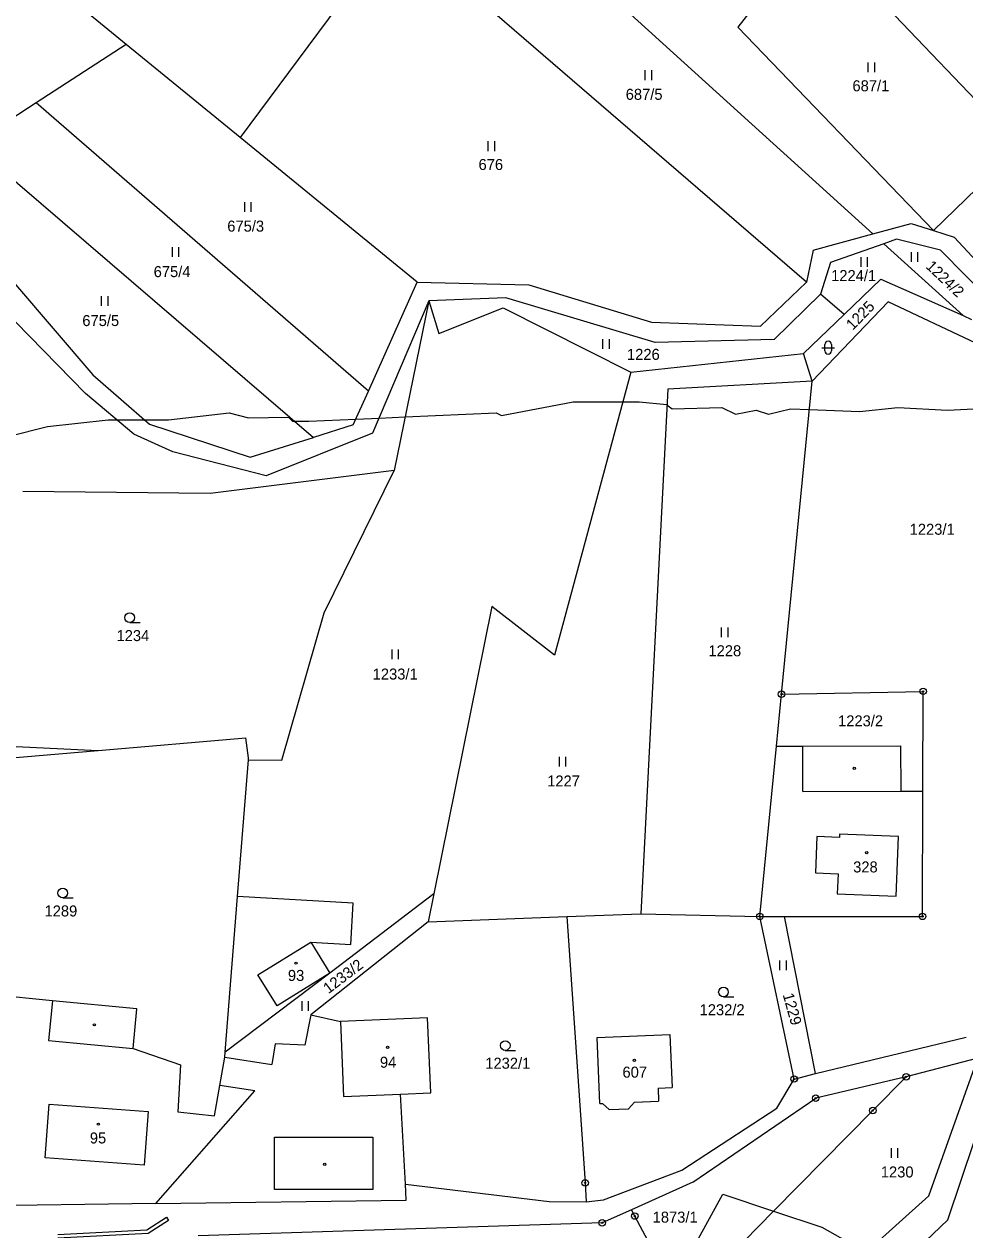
# Model space of a CAD drawing. Extents: x -445050 to -440454, y -1134563 to -1129741.
# Drawn here: x -441506 to -441360.7, y -1132208.8 to -1132022.5 of the extents above; entities that cross this region are included whole.
import ezdxf

# ---------------------------------------------------------------- set-up
doc = ezdxf.new("R2010")
doc.units = 0
for name, color, linetype in [('Vrstva 1', 7, 'Continuous'), ('Vrstva 18', 7, 'Continuous'), ('Vrstva 19', 7, 'Continuous'), ('Vrstva 24', 7, 'Continuous'), ('Vrstva 25', 7, 'Continuous'), ('Vrstva 3', 7, 'Continuous'), ('Vrstva 30', 7, 'Continuous'), ('Vrstva 37', 7, 'Continuous'), ('Vrstva 4', 7, 'Continuous'), ('Vrstva 52', 7, 'Continuous')]:
    doc.layers.add(name, color=color, linetype=linetype)

msp = doc.modelspace()

# ---------------------------------------------------------------- linework, layer by layer
at = {"layer": 'Vrstva 1'}
for points in [[(-441448.56, -1132007.66), (-441472.64, -1132040.05)], [(-441385.13, -1132062.41), (-441448.56, -1132007.66)], [(-441384.04, -1132008.03), (-441395.73, -1132023)], [(-441352.15, -1132041.44), (-441384.04, -1132008.03)], [(-441490.22, -1132025.67), (-441505.8, -1132012.93)], [(-441414.48, -1132019.05), (-441374.88, -1132054.94)], [(-441395.73, -1132023), (-441365.54, -1132054.44)], [(-441490.22, -1132025.67), (-441504.11, -1132034.68)], [(-441472.64, -1132040.05), (-441490.22, -1132025.67)], [(-441504.11, -1132034.68), (-441514.02, -1132041.11)], [(-441452.82, -1132079.24), (-441504.11, -1132034.68)], [(-441445.29, -1132062.42), (-441472.64, -1132040.05)], [(-441514.02, -1132041.11), (-441461.3, -1132086.37)], [(-441365.54, -1132054.44), (-441352.15, -1132041.44)], [(-441374.88, -1132054.94), (-441368.98, -1132053.34)], [(-441368.98, -1132053.34), (-441365.54, -1132054.44)], [(-441384.14, -1132057.45), (-441374.88, -1132054.94)], [(-441365.54, -1132054.44), (-441362.34, -1132055.46)], [(-441373.2, -1132056.46), (-441381.42, -1132059.37)], [(-441371.23, -1132055.76), (-441373.2, -1132056.46)], [(-441373.2, -1132056.46), (-441360.94, -1132067.57)], [(-441364.45, -1132057.43), (-441371.23, -1132055.76)], [(-441362.34, -1132055.46), (-441354.65, -1132063.67)], [(-441384.14, -1132057.45), (-441385.13, -1132062.41)], [(-441356.58, -1132065.43), (-441364.45, -1132057.43)], [(-441381.42, -1132059.37), (-441382.98, -1132064.27)], [(-441496.53, -1132079.6), (-441513.86, -1132061.9)], [(-441507.33, -1132062.74), (-441495.4, -1132076.72)], [(-441452.82, -1132079.24), (-441445.29, -1132062.42)], [(-441445.29, -1132062.42), (-441428.01, -1132062.79)], [(-441428.01, -1132062.79), (-441409.09, -1132068.57)], [(-441392.26, -1132069.18), (-441385.13, -1132062.41)], [(-441379.34, -1132067.41), (-441373.64, -1132061.93)], [(-441373.64, -1132061.93), (-441360.94, -1132067.57)], [(-441382.98, -1132064.27), (-441390.14, -1132071.25)], [(-441379.34, -1132067.41), (-441382.98, -1132064.27)], [(-441443.47, -1132065.29), (-441452.16, -1132085.73)], [(-441443.47, -1132065.29), (-441448.83, -1132091.48)], [(-441431.6, -1132064.83), (-441443.47, -1132065.29)], [(-441443.47, -1132065.29), (-441441.93, -1132070.34)], [(-441441.93, -1132070.34), (-441432.02, -1132066.34)], [(-441432.02, -1132066.34), (-441412.3, -1132076.31)], [(-441408.5, -1132071.71), (-441431.6, -1132064.83)], [(-441372.54, -1132065.44), (-441384.25, -1132077.68)], [(-441359.01, -1132071.81), (-441372.54, -1132065.44)], [(-441385.6, -1132073.41), (-441379.34, -1132067.41)], [(-441360.94, -1132067.57), (-441359.65, -1132068.15)], [(-441409.09, -1132068.57), (-441392.26, -1132069.18)], [(-441390.14, -1132071.25), (-441408.5, -1132071.71)], [(-441412.3, -1132076.31), (-441385.6, -1132073.41)], [(-441384.25, -1132077.68), (-441385.6, -1132073.41)], [(-441495.4, -1132076.72), (-441486.63, -1132084.34)], [(-441412.3, -1132076.31), (-441424.07, -1132120)], [(-441384.25, -1132077.68), (-441406.58, -1132078.95)], [(-441389, -1132126.04), (-441384.25, -1132077.68)], [(-441455.15, -1132084.45), (-441452.82, -1132079.24)], [(-441406.58, -1132078.95), (-441410.71, -1132159.99)], [(-441489.06, -1132085.86), (-441496.53, -1132079.6)], [(-441486.63, -1132084.34), (-441471.1, -1132089.41)], [(-441455.15, -1132084.45), (-441461.3, -1132086.37)], [(-441483.03, -1132088.59), (-441489.06, -1132085.86)], [(-441471.1, -1132089.41), (-441461.3, -1132086.37)], [(-441452.16, -1132085.73), (-441468.59, -1132092.32)], [(-441468.59, -1132092.32), (-441483.03, -1132088.59)], [(-441448.83, -1132091.48), (-441477.25, -1132095.03)], [(-441459.64, -1132113.49), (-441448.83, -1132091.48)], [(-441477.25, -1132095.03), (-441506.18, -1132094.74)], [(-441433.73, -1132112.49), (-441442.69, -1132156.87)], [(-441424.07, -1132120), (-441433.73, -1132112.49)], [(-441466.21, -1132136.22), (-441459.64, -1132113.49)], [(-441389.79, -1132134.1), (-441389, -1132126.04)], [(-441389, -1132126.04), (-441367.12, -1132125.61)], [(-441367.16, -1132141.03), (-441367.12, -1132125.61)], [(-441524.22, -1132133.3), (-441494.55, -1132134.73)], [(-441494.55, -1132134.73), (-441471.72, -1132132.8)], [(-441471.31, -1132135.89), (-441471.72, -1132132.8)], [(-441529.83, -1132137.72), (-441494.55, -1132134.73)], [(-441392.37, -1132160.38), (-441389.79, -1132134.1)], [(-441389.79, -1132134.1), (-441385.72, -1132134.09)], [(-441385.72, -1132134.09), (-441370.62, -1132134.04)], [(-441370.62, -1132134.04), (-441370.6, -1132141.04)], [(-441473.02, -1132157.32), (-441471.33, -1132136.17)], [(-441471.33, -1132136.17), (-441471.31, -1132135.89)], [(-441471.33, -1132136.17), (-441466.21, -1132136.22)], [(-441370.6, -1132141.04), (-441367.16, -1132141.03)], [(-441367.22, -1132160.38), (-441367.16, -1132141.03)], [(-441474.93, -1132181.37), (-441473.02, -1132157.32)], [(-441455.19, -1132158.33), (-441473.02, -1132157.32)], [(-441442.69, -1132156.87), (-441458.76, -1132169.15)], [(-441442.69, -1132156.87), (-441443.57, -1132161.22)], [(-441455.55, -1132164.73), (-441455.19, -1132158.33)], [(-441443.57, -1132161.22), (-441461.71, -1132175.6)], [(-441443.57, -1132161.22), (-441422.14, -1132160.42)], [(-441422.14, -1132160.42), (-441410.71, -1132159.99)], [(-441422.14, -1132160.42), (-441419.33, -1132201.56)], [(-441410.71, -1132159.99), (-441392.37, -1132160.38)], [(-441387.05, -1132185.5), (-441392.37, -1132160.38)], [(-441392.37, -1132160.38), (-441388.54, -1132160.38)], [(-441388.54, -1132160.38), (-441367.22, -1132160.38)], [(-441383.77, -1132184.63), (-441388.54, -1132160.38)], [(-441461.7, -1132164.38), (-441455.55, -1132164.73)], [(-441461.7, -1132164.38), (-441458.76, -1132169.15)], [(-441458.76, -1132169.15), (-441474.93, -1132181.37)], [(-441501.62, -1132173.4), (-441510.89, -1132172.51)], [(-441488.58, -1132174.66), (-441501.62, -1132173.4)], [(-441489.17, -1132180.78), (-441488.58, -1132174.66)], [(-441461.71, -1132175.6), (-441462.61, -1132180.25)], [(-441461.71, -1132175.6), (-441457.14, -1132176.62)], [(-441443.66, -1132176.06), (-441457.14, -1132176.62)], [(-441443.18, -1132187.65), (-441443.66, -1132176.06)], [(-441467.19, -1132180.05), (-441467.73, -1132183.27)], [(-441462.61, -1132180.25), (-441467.19, -1132180.05)], [(-441417.49, -1132179.07), (-441406.25, -1132178.6)], [(-441417.06, -1132189.29), (-441417.49, -1132179.07)], [(-441406.25, -1132178.6), (-441405.91, -1132186.82)], [(-441383.77, -1132184.63), (-441360.5, -1132179.02)], [(-441489.17, -1132180.78), (-441481.86, -1132183.32)], [(-441474.99, -1132182.11), (-441474.93, -1132181.37)], [(-441481.86, -1132183.32), (-441482.26, -1132190.56)], [(-441475.77, -1132186.49), (-441474.99, -1132182.11)], [(-441474.99, -1132182.11), (-441467.73, -1132183.27)], [(-441358.69, -1132182.28), (-441369.76, -1132185.17)], [(-441366.23, -1132203.57), (-441358.69, -1132182.28)], [(-441389.71, -1132190.03), (-441387.05, -1132185.5)], [(-441387.05, -1132185.5), (-441383.77, -1132184.63)], [(-441369.76, -1132185.17), (-441383.73, -1132188.46)], [(-441374.91, -1132190.36), (-441369.76, -1132185.17)], [(-441485.64, -1132204.73), (-441470.35, -1132187.33)], [(-441476.61, -1132191.21), (-441475.77, -1132186.49)], [(-441470.35, -1132187.33), (-441475.77, -1132186.49)], [(-441408.08, -1132186.91), (-441405.91, -1132186.82)], [(-441408.08, -1132186.91), (-441407.99, -1132188.91)], [(-441447.85, -1132187.84), (-441443.18, -1132187.65)], [(-441447.1, -1132201.77), (-441447.85, -1132187.84)], [(-441417.06, -1132189.29), (-441416.66, -1132189.28)], [(-441416.66, -1132189.28), (-441415.62, -1132190.21)], [(-441412.62, -1132190.09), (-441411.69, -1132189.07)], [(-441411.69, -1132189.07), (-441407.99, -1132188.91)], [(-441402.71, -1132201.46), (-441383.73, -1132188.46)], [(-441363.31, -1132207.28), (-441357.15, -1132188.89)], [(-441482.26, -1132190.56), (-441476.61, -1132191.21)], [(-441415.62, -1132190.21), (-441412.62, -1132190.09)], [(-441404.41, -1132199.6), (-441389.71, -1132190.03)], [(-441390.22, -1132205.92), (-441374.91, -1132190.36)], [(-441416.51, -1132204.17), (-441404.41, -1132199.6)], [(-441446.97, -1132204.2), (-441447.1, -1132201.77)], [(-441447.1, -1132201.77), (-441424.9, -1132204.43)], [(-441419.33, -1132201.56), (-441419.18, -1132204.49)], [(-441402.71, -1132201.46), (-441412.16, -1132205.71)], [(-441485.64, -1132204.73), (-441446.97, -1132204.2)], [(-441419.18, -1132204.49), (-441416.51, -1132204.17)], [(-441418.83, -1132241.13), (-441398.06, -1132203.3)], [(-441398.06, -1132203.3), (-441390.22, -1132205.92)], [(-441375.93, -1132212.26), (-441366.23, -1132203.57)], [(-441485.64, -1132204.73), (-441514.99, -1132205.13)], [(-441424.9, -1132204.43), (-441419.18, -1132204.49)], [(-441412.16, -1132205.71), (-441416.7, -1132207.71)], [(-441411.66, -1132206.67), (-441412.16, -1132205.71)], [(-441397.06, -1132212.88), (-441390.22, -1132205.92)], [(-441390.22, -1132205.92), (-441382.78, -1132208.41)], [(-441416.7, -1132207.71), (-441479.11, -1132209.71)], [(-441408.83, -1132211.98), (-441411.66, -1132206.67)], [(-441371.38, -1132214.98), (-441363.31, -1132207.28)], [(-441382.78, -1132208.41), (-441375.93, -1132212.26)]]:
    msp.add_lwpolyline(points, dxfattribs=at)
at = {"layer": 'Vrstva 24'}
for centre, radius in [((-441389, -1132126.04), 0.5), ((-441389, -1132126.04), 0.1), ((-441367.12, -1132125.61), 0.5), ((-441367.12, -1132125.61), 0.1), ((-441392.37, -1132160.38), 0.5), ((-441392.37, -1132160.38), 0.1), ((-441367.22, -1132160.38), 0.5), ((-441367.22, -1132160.38), 0.1), ((-441387.05, -1132185.5), 0.5), ((-441387.05, -1132185.5), 0.1), ((-441369.76, -1132185.17), 0.5), ((-441369.76, -1132185.17), 0.1), ((-441383.73, -1132188.46), 0.5), ((-441383.73, -1132188.46), 0.1), ((-441374.91, -1132190.36), 0.5), ((-441374.91, -1132190.36), 0.1), ((-441419.33, -1132201.56), 0.5), ((-441419.33, -1132201.56), 0.1), ((-441411.66, -1132206.67), 0.5), ((-441416.7, -1132207.71), 0.5), ((-441416.7, -1132207.71), 0.1), ((-441411.66, -1132206.67), 0.1)]:
    msp.add_circle(centre, radius, dxfattribs=at)
at = {"layer": 'Vrstva 25'}
for p, q in [((-441375.6, -1132029.96), (-441375.6, -1132028.46)), ((-441374.6, -1132029.96), (-441374.6, -1132028.46)), ((-441410.04, -1132031.17), (-441410.04, -1132029.67)), ((-441409.04, -1132031.17), (-441409.04, -1132029.67)), ((-441434.31, -1132042.14), (-441434.31, -1132040.64)), ((-441433.31, -1132042.14), (-441433.31, -1132040.64)), ((-441471.91, -1132051.55), (-441471.91, -1132050.05)), ((-441470.91, -1132051.55), (-441470.91, -1132050.05)), ((-441483.08, -1132058.48), (-441483.08, -1132056.98)), ((-441482.08, -1132058.48), (-441482.08, -1132056.98)), ((-441376.71, -1132060.02), (-441376.71, -1132058.52)), ((-441375.71, -1132060.02), (-441375.71, -1132058.52)), ((-441368.93, -1132059.25), (-441368.93, -1132057.75)), ((-441367.93, -1132059.25), (-441367.93, -1132057.75)), ((-441494.02, -1132066.07), (-441494.02, -1132064.57)), ((-441493.02, -1132066.07), (-441493.02, -1132064.57)), ((-441416.6, -1132072.69), (-441416.6, -1132071.19)), ((-441415.6, -1132072.69), (-441415.6, -1132071.19)), ((-441382.3, -1132073.03), (-441382.3, -1132072.03)), ((-441381.3, -1132072.03), (-441381.3, -1132073.03)), ((-441382.8, -1132072.53), (-441380.8, -1132072.53)), ((-441489.68, -1132114.97), (-441488.08, -1132114.97)), ((-441398.27, -1132117.24), (-441398.27, -1132115.74)), ((-441397.27, -1132117.24), (-441397.27, -1132115.74)), ((-441449.15, -1132120.65), (-441449.15, -1132119.15)), ((-441448.15, -1132120.65), (-441448.15, -1132119.15)), ((-441423.31, -1132137.24), (-441423.31, -1132135.74)), ((-441422.31, -1132137.24), (-441422.31, -1132135.74)), ((-441500.02, -1132157.53), (-441498.42, -1132157.53)), ((-441389.26, -1132168.71), (-441389.26, -1132167.21)), ((-441388.26, -1132168.71), (-441388.26, -1132167.21)), ((-441463.04, -1132174.99), (-441463.04, -1132173.49)), ((-441462.04, -1132174.99), (-441462.04, -1132173.49)), ((-441397.97, -1132172.82), (-441396.37, -1132172.82)), ((-441431.68, -1132181.08), (-441430.08, -1132181.08)), ((-441372.02, -1132197.68), (-441372.02, -1132196.18)), ((-441371.02, -1132197.68), (-441371.02, -1132196.18))]:
    msp.add_line(p, q, dxfattribs=at)
for centre, radius in [((-441489.68, -1132114.22), 0.75), ((-441377.77, -1132137.51), 0.175), ((-441375.84, -1132150.55), 0.175), ((-441500.02, -1132156.78), 0.75), ((-441463.99, -1132167.6), 0.175), ((-441397.97, -1132172.07), 0.75), ((-441495.14, -1132177.13), 0.175), ((-441431.68, -1132180.33), 0.75), ((-441449.85, -1132180.59), 0.175), ((-441411.73, -1132182.63), 0.175), ((-441494.52, -1132192.48), 0.175), ((-441459.55, -1132198.68), 0.175)]:
    msp.add_circle(centre, radius, dxfattribs=at)
for centre, start, end in [((-441381.8, -1132072.03), 0, 180), ((-441381.8, -1132073.03), 180, 0)]:
    msp.add_arc(centre, 0.5, start, end, dxfattribs=at)
at = {"layer": 'Vrstva 3'}
for points in [[(-441383.54, -1132148.06), (-441383.77, -1132153.65)], [(-441380.05, -1132148.2), (-441383.54, -1132148.06)], [(-441380.03, -1132147.7), (-441380.05, -1132148.2)], [(-441370.93, -1132148.06), (-441380.03, -1132147.7)], [(-441371.3, -1132157.25), (-441370.93, -1132148.06)], [(-441383.77, -1132153.65), (-441380.27, -1132153.79)], [(-441380.27, -1132153.79), (-441380.39, -1132156.89)], [(-441380.39, -1132156.89), (-441371.3, -1132157.25)], [(-441469.87, -1132169.42), (-441461.7, -1132164.38)], [(-441461.7, -1132164.38), (-441458.76, -1132169.15)], [(-441466.93, -1132174.19), (-441469.87, -1132169.42)], [(-441458.76, -1132169.15), (-441466.93, -1132174.19)], [(-441443.66, -1132176.06), (-441457.14, -1132176.62)], [(-441443.18, -1132187.65), (-441443.66, -1132176.06)], [(-441457.14, -1132176.62), (-441456.67, -1132188.21)], [(-441417.49, -1132179.07), (-441406.25, -1132178.6)], [(-441417.06, -1132189.29), (-441417.49, -1132179.07)], [(-441406.25, -1132178.6), (-441405.91, -1132186.82)], [(-441408.08, -1132186.91), (-441405.91, -1132186.82)], [(-441408.08, -1132186.91), (-441407.99, -1132188.91)], [(-441502.75, -1132197.69), (-441502.14, -1132189.41)], [(-441502.14, -1132189.41), (-441486.84, -1132190.53)], [(-441456.67, -1132188.21), (-441447.85, -1132187.84)], [(-441447.85, -1132187.84), (-441443.18, -1132187.65)], [(-441417.06, -1132189.29), (-441416.66, -1132189.28)], [(-441416.66, -1132189.28), (-441415.62, -1132190.21)], [(-441412.62, -1132190.09), (-441411.69, -1132189.07)], [(-441411.69, -1132189.07), (-441407.99, -1132188.91)], [(-441486.84, -1132190.53), (-441487.44, -1132198.81)], [(-441415.62, -1132190.21), (-441412.62, -1132190.09)], [(-441487.44, -1132198.81), (-441502.75, -1132197.69)]]:
    msp.add_lwpolyline(points, dxfattribs=at)
at = {"layer": 'Vrstva 30'}
msp.add_lwpolyline([(-441500.79, -1132209.5), (-441487.03, -1132208.79), (-441484.01, -1132206.84), (-441483.68, -1132207.34), (-441486.83, -1132209.38), (-441500.77, -1132210.1)], dxfattribs=at)
at = {"layer": 'Vrstva 37'}
for centre in [(-441375.84, -1132150.55), (-441463.99, -1132167.6), (-441449.85, -1132180.59), (-441411.73, -1132182.63), (-441494.52, -1132192.48)]:
    msp.add_circle(centre, 0.175, dxfattribs=at)
at = {"layer": 'Vrstva 4'}
for points in [[(-441385.7, -1132141.08), (-441385.72, -1132134.09)], [(-441385.7, -1132141.08), (-441370.6, -1132141.04)], [(-441383.54, -1132148.06), (-441383.77, -1132153.65)], [(-441380.05, -1132148.2), (-441383.54, -1132148.06)], [(-441380.03, -1132147.7), (-441380.05, -1132148.2)], [(-441370.93, -1132148.06), (-441380.03, -1132147.7)], [(-441371.3, -1132157.25), (-441370.93, -1132148.06)], [(-441383.77, -1132153.65), (-441380.27, -1132153.79)], [(-441380.27, -1132153.79), (-441380.39, -1132156.89)], [(-441380.39, -1132156.89), (-441371.3, -1132157.25)], [(-441469.87, -1132169.42), (-441461.7, -1132164.38)], [(-441466.93, -1132174.19), (-441469.87, -1132169.42)], [(-441458.76, -1132169.15), (-441466.93, -1132174.19)], [(-441501.62, -1132173.4), (-441502.21, -1132179.53)], [(-441457.14, -1132176.62), (-441456.67, -1132188.21)], [(-441502.21, -1132179.53), (-441489.17, -1132180.78)], [(-441502.75, -1132197.69), (-441502.14, -1132189.41)], [(-441502.14, -1132189.41), (-441486.84, -1132190.53)], [(-441456.67, -1132188.21), (-441447.85, -1132187.84)], [(-441486.84, -1132190.53), (-441487.44, -1132198.81)], [(-441467.32, -1132194.47), (-441452.12, -1132194.47)], [(-441467.32, -1132202.57), (-441467.32, -1132194.47)], [(-441452.12, -1132194.47), (-441452.12, -1132202.57)], [(-441487.44, -1132198.81), (-441502.75, -1132197.69)], [(-441452.12, -1132202.57), (-441467.32, -1132202.57)]]:
    msp.add_lwpolyline(points, dxfattribs=at)
at = {"layer": 'Vrstva 52'}
msp.add_lwpolyline([(-441508.32, -1132086.21), (-441502.37, -1132084.72), (-441493.02, -1132083.66), (-441491.69, -1132083.66), (-441487.41, -1132083.66), (-441483.67, -1132083.66), (-441474.32, -1132082.6), (-441471.34, -1132083.34), (-441465.18, -1132083.23), (-441464.54, -1132083.87), (-441464.21, -1132083.87), (-441461.99, -1132083.87), (-441454.75, -1132083.55), (-441451.17, -1132083.39), (-441447.14, -1132083.22), (-441433.09, -1132082.6), (-441432.24, -1132083.02), (-441421.18, -1132080.9), (-441413.54, -1132080.9), (-441410.98, -1132080.9), (-441406.73, -1132081.32), (-441406.7, -1132081.34), (-441405.88, -1132081.96), (-441398.23, -1132081.75), (-441396.1, -1132082.81), (-441392.92, -1132082.17), (-441391, -1132082.81), (-441387.6, -1132081.96), (-441384.68, -1132082.08), (-441376.98, -1132082.38), (-441371.02, -1132081.75), (-441363.37, -1132082.17), (-441355.3, -1132081.75)], dxfattribs=at)

# ---------------------------------------------------------------- texts
at = {"layer": 'Vrstva 18'}
for s, p in [('687/1', (-441378.05, -1132032.91)), ('687/5', (-441413.07, -1132034.23)), ('676', (-441435.8, -1132045.07)), ('675/3', (-441474.61, -1132054.59)), ('675/4', (-441485.98, -1132061.62)), ('1224/1', (-441381.34, -1132062.23)), ('675/5', (-441497, -1132069.18)), ('1226', (-441412.87, -1132074.4)), ('1223/1', (-441369.21, -1132101.42)), ('1234', (-441491.72, -1132117.85)), ('1228', (-441400.29, -1132120.19)), ('1233/1', (-441452.15, -1132123.79)), ('1223/2', (-441380.27, -1132131.02)), ('1227', (-441425.2, -1132140.31)), ('1289', (-441502.84, -1132160.39)), ('1232/2', (-441401.66, -1132175.65)), ('1232/1', (-441434.76, -1132183.91)), ('1230', (-441373.67, -1132200.71)), ('1873/1', (-441408.91, -1132207.69))]:
    msp.add_text(s, height=1.7, dxfattribs=at).set_placement(p)
for s, rotation, p in [('1224/2', 316.4139, (-441366.83, -1132060.09)), ('1225', 45.8253, (-441378, -1132069.92)), ('1233/2', 37.3077, (-441458.98, -1132172.41)), ('1229', 285.4584, (-441388.83, -1132172.47))]:
    msp.add_text(s, height=1.7, rotation=rotation, dxfattribs=at).set_placement(p)
at = {"layer": 'Vrstva 19'}
for s, p in [('328', (-441377.94, -1132153.59)), ('93', (-441465.25, -1132170.35)), ('94', (-441451.03, -1132183.76)), ('607', (-441413.57, -1132185.29)), ('95', (-441495.84, -1132195.46))]:
    msp.add_text(s, height=1.7, dxfattribs=at).set_placement(p)

doc.saveas('drawing.dxf')
